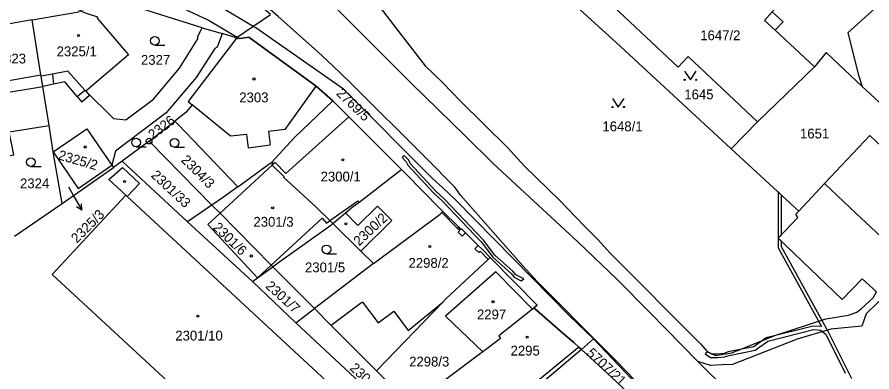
# Model space of a CAD drawing. Extents: x -644096 to -634268, y -1141430 to -1133463.
# Drawn here: x -638768.8 to -638620.8, y -1138803 to -1138741.5 of the extents above; entities that cross this region are included whole.
import ezdxf

# ---------------------------------------------------------------- set-up
doc = ezdxf.new("R2010")
doc.units = 0
for name, color, linetype in [('_CIVIL_CONSTRUCTION', 7, 'Continuous'), ('B_Hranice _3D', 7, 'Continuous'), ('M_Svah_Nasyp', 7, 'Continuous'), ('M_Svah_Zarez', 7, 'Continuous'), ('svrsek_osa_sjezdy', 7, 'Continuous'), ('svrsek_osa_terminal_VRT', 7, 'Continuous'), ('svrsek_osa_VRT', 7, 'Continuous'), ('svrsek_popisy_VRT', 7, 'Continuous'), ('terminal_VRT', 7, 'Continuous')]:
    doc.layers.add(name, color=color, linetype=linetype)

msp = doc.modelspace()

# ---------------------------------------------------------------- linework, layer by layer
at = {"layer": '_CIVIL_CONSTRUCTION'}
for radius in [0.5, 0.0303]:
    msp.add_circle((-638745.93, -1138763.01), radius, dxfattribs=at)
at = {"layer": 'B_Hranice _3D'}
for points in [[(-638745.42, -1138737.47), (-638735.51, -1138742.11), (-638730.65, -1138744.99), (-638730.21, -1138745.25), (-638728.66, -1138745.03), (-638717, -1138753.52), (-638714.09, -1138756.04), (-638713.88, -1138756.25), (-638711.35, -1138758.78), (-638702.21, -1138767.9), (-638700.94, -1138769.19), (-638698.97, -1138771.2), (-638695.06, -1138775.18), (-638692.37, -1138777.86), (-638691.97, -1138778.32), (-638691.83, -1138778.2), (-638691.15, -1138778.88), (-638690.4, -1138779.65), (-638688.94, -1138781.09), (-638688.28, -1138781.75), (-638686.88, -1138783.18), (-638678.76, -1138791.45), (-638679.31, -1138791.91), (-638674.32, -1138796.26), (-638672.36, -1138797.91), (-638671.53, -1138798.68), (-638671.06, -1138799.11)], [(-638671.06, -1138799.11), (-638669, -1138797.26), (-638673.15, -1138793.26), (-638689.42, -1138776.71), (-638692.98, -1138773.09), (-638695.15, -1138771.03), (-638696.81, -1138769.56), (-638712.27, -1138754), (-638714.99, -1138752.1), (-638717.45, -1138750.39), (-638727.47, -1138743.4), (-638727.92, -1138743.13), (-638734.11, -1138739.45)], [(-638624.26, -1138804.18), (-638628.3, -1138796.08), (-638636.41, -1138781.31), (-638636.41, -1138780.36), (-638636.99, -1138779.8), (-638637.01, -1138781.47), (-638629.5, -1138795.15), (-638630.95, -1138795.06), (-638639.08, -1138797.11), (-638641.24, -1138798.64), (-638645.64, -1138799.54), (-638646.41, -1138799.78), (-638647.53, -1138799.92), (-638648.5, -1138799.89), (-638649.22, -1138799.51), (-638649.65, -1138799.87), (-638648.7, -1138800.49), (-638647.51, -1138800.52), (-638646.29, -1138800.38), (-638645.48, -1138800.12), (-638641, -1138799.2), (-638638.82, -1138797.67), (-638630.89, -1138795.66), (-638629.66, -1138795.74), (-638628.78, -1138796.46), (-638625.4, -1138803.23)]]:
    msp.add_lwpolyline(points, dxfattribs=at)
for points in [[(-638702.13, -1138765.84), (-638701.39, -1138766.58), (-638701.14, -1138767.16), (-638696.66, -1138771.98), (-638695.12, -1138773.41), (-638688.41, -1138780.47), (-638686.44, -1138783.09), (-638683.26, -1138785.96), (-638682.73, -1138786.59), (-638681.49, -1138787.2), (-638681.07, -1138786.86), (-638682.41, -1138786.19), (-638682.9, -1138785.61), (-638686.07, -1138782.75), (-638688.03, -1138780.15), (-638694.77, -1138773.05), (-638696.31, -1138771.63), (-638700.72, -1138766.88), (-638700.97, -1138766.3), (-638701.78, -1138765.49)], [(-638636.41, -1138779.19), (-638636.43, -1138772.38), (-638637.03, -1138771.82), (-638636.99, -1138779.8)]]:
    msp.add_lwpolyline(points, close=True, dxfattribs=at)
at = {"layer": 'M_Svah_Nasyp'}
for p, q in [((-638639.38, -1138742.09), (-638638.03, -1138740.62)), ((-638637.52, -1138743.82), (-638639.38, -1138742.09)), ((-638773.71, -1138753.11), (-638764.67, -1138751.51)), ((-638762.67, -1138751.42), (-638764.62, -1138751.78)), ((-638759.97, -1138750.92), (-638762.67, -1138751.42)), ((-638762.67, -1138751.42), (-638762.5, -1138753.16)), ((-638757.07, -1138754.16), (-638759.97, -1138750.92)), ((-638762.5, -1138753.16), (-638764.35, -1138753.53)), ((-638760.53, -1138752.77), (-638762.5, -1138753.16)), ((-638758.4, -1138755.29), (-638760.53, -1138752.77)), ((-638772.05, -1138754.84), (-638764.35, -1138753.53)), ((-638758.4, -1138755.29), (-638757.07, -1138754.16)), ((-638756.89, -1138754.36), (-638757.07, -1138754.16)), ((-638756.89, -1138754.36), (-638756.25, -1138755.11)), ((-638722.39, -1138760.99), (-638717, -1138753.52)), ((-638758.4, -1138755.29), (-638757.59, -1138756.25)), ((-638756.25, -1138755.11), (-638757.59, -1138756.25)), ((-638731.84, -1138762.16), (-638738.46, -1138756.7)), ((-638711.35, -1138758.78), (-638722.24, -1138768.63)), ((-638729.01, -1138761.85), (-638731.84, -1138762.16)), ((-638728.73, -1138764.18), (-638729.01, -1138761.85)), ((-638722.39, -1138760.99), (-638725.23, -1138761.35)), ((-638725.23, -1138761.35), (-638724.94, -1138763.65)), ((-638728.73, -1138764.18), (-638724.94, -1138763.65)), ((-638724.62, -1138767.19), (-638733.64, -1138775.52)), ((-638724.08, -1138766.69), (-638724.62, -1138767.19)), ((-638722.24, -1138768.63), (-638724.08, -1138766.69)), ((-638623.48, -1138775.56), (-638628.97, -1138770.38)), ((-638749.96, -1138772.39), (-638749.72, -1138772.62)), ((-638714.62, -1138776.79), (-638709.79, -1138773.38)), ((-638709.79, -1138773.38), (-638709.6, -1138773.62)), ((-638709.79, -1138777.63), (-638711.94, -1138775.44)), ((-638706.36, -1138774.27), (-638709.79, -1138777.63)), ((-638703.88, -1138776.79), (-638706.36, -1138774.27)), ((-638692.61, -1138778.1), (-638695.27, -1138775.39)), ((-638724.77, -1138784.49), (-638715.98, -1138776.37)), ((-638715.98, -1138776.37), (-638715.23, -1138777.22)), ((-638715.23, -1138777.22), (-638714.62, -1138776.79)), ((-638709.28, -1138782.09), (-638703.88, -1138776.79)), ((-638623.48, -1138775.56), (-638621.81, -1138777.13)), ((-638692.15, -1138778.52), (-638692.61, -1138778.1)), ((-638611.27, -1138787.06), (-638621.81, -1138777.13)), ((-638692.39, -1138778.76), (-638692.15, -1138778.52)), ((-638691.71, -1138779.45), (-638692.39, -1138778.76)), ((-638691.15, -1138778.88), (-638691.71, -1138779.45)), ((-638688.94, -1138781.09), (-638689.51, -1138781.65)), ((-638689.51, -1138781.65), (-638688.84, -1138782.31)), ((-638688.84, -1138782.31), (-638688.6, -1138782.07)), ((-638688.6, -1138782.07), (-638687.24, -1138783.51)), ((-638724.77, -1138784.49), (-638727.15, -1138786.7)), ((-638709.34, -1138791.16), (-638714.39, -1138794.93)), ((-638708.97, -1138790.89), (-638709.34, -1138791.16)), ((-638671.53, -1138798.68), (-638686.22, -1138810.73))]:
    msp.add_line(p, q, dxfattribs=at)
for points in [[(-638727.15, -1138786.7), (-638735.73, -1138777.45), (-638733.64, -1138775.52)], [(-638708.97, -1138790.89), (-638706.29, -1138794.51), (-638703.53, -1138792.48), (-638701.06, -1138795.79), (-638695.08, -1138790.89)]]:
    msp.add_lwpolyline(points, dxfattribs=at)
at = {"layer": 'M_Svah_Zarez'}
for centre in [(-638758.14, -1138744.7), (-638727.77, -1138752.25), (-638756.99, -1138764.03), (-638712.37, -1138766.24), (-638750.18, -1138770), (-638724.53, -1138774.58), (-638711.87, -1138777.34), (-638697.31, -1138781.26), (-638728.23, -1138782.91), (-638686.38, -1138790.83), (-638737.48, -1138793.33), (-638680.48, -1138796.96)]:
    msp.add_circle(centre, 0.175, dxfattribs=at)
at = {"layer": 'svrsek_osa_sjezdy'}
for p, q in [((-638744.93, -1138746.4), (-638743.18, -1138746.4)), ((-638748.19, -1138764), (-638746.44, -1138764)), ((-638741.52, -1138764.08), (-638739.77, -1138764.08)), ((-638766.39, -1138767.39), (-638764.64, -1138767.39)), ((-638715.2, -1138782.51), (-638713.45, -1138782.51))]:
    msp.add_line(p, q, dxfattribs=at)
for points in [[(-638653.21, -1138750.9), (-638652.21, -1138752.4), (-638651.21, -1138750.9)], [(-638665.7, -1138755.61), (-638664.7, -1138757.11), (-638663.7, -1138755.61)]]:
    msp.add_lwpolyline(points, dxfattribs=at)
for centre, radius in [((-638744.93, -1138745.65), 0.75), ((-638653.21, -1138752.4), 0.1), ((-638651.21, -1138752.4), 0.1), ((-638665.7, -1138757.11), 0.1), ((-638663.7, -1138757.11), 0.1), ((-638748.19, -1138763.25), 0.75), ((-638741.52, -1138763.33), 0.75), ((-638766.39, -1138766.64), 0.75), ((-638715.2, -1138781.76), 0.75)]:
    msp.add_circle(centre, radius, dxfattribs=at)
at = {"layer": 'svrsek_osa_terminal_VRT'}
msp.add_arc((-642050.26, -1145189.6), 8802.25, 41.413152, 75.317049, dxfattribs=at)
at = {"layer": 'svrsek_popisy_VRT'}
for p, q in [((-638759.9, -1138770.94), (-638759.07, -1138772.4)), ((-638759.07, -1138772.4), (-638757.57, -1138775)), ((-638757.57, -1138775), (-638757.64, -1138773.88)), ((-638757.57, -1138775), (-638758.5, -1138774.38))]:
    msp.add_line(p, q, dxfattribs=at)
at = {"layer": 'terminal_VRT'}
for p, q in [((-638736.74, -1138743.36), (-638733.25, -1138744.38)), ((-638730.87, -1138745.14), (-638733.25, -1138744.38)), ((-638730.92, -1138745.35), (-638730.87, -1138745.14)), ((-638640.56, -1138759.68), (-638630.74, -1138750.12)), ((-638622.44, -1138753.54), (-638606.79, -1138768.21)), ((-638762.55, -1138764.89), (-638763.23, -1138760.28)), ((-638645.15, -1138764.32), (-638640.56, -1138759.68)), ((-638745.93, -1138763.01), (-638750.61, -1138766.47)), ((-638761, -1138773.82), (-638762.55, -1138764.89)), ((-638633.45, -1138775.13), (-638645.15, -1138764.32)), ((-638750.61, -1138766.47), (-638752.09, -1138767.57)), ((-638761, -1138773.82), (-638752.09, -1138767.57)), ((-638752.36, -1138767.18), (-638752.09, -1138767.57)), ((-638769.25, -1138779.45), (-638761, -1138773.82)), ((-638735.05, -1138774.1), (-638739.25, -1138776.97)), ((-638735.05, -1138774.1), (-638733.64, -1138775.52)), ((-638728.05, -1138787.35), (-638739.25, -1138776.97)), ((-638686.88, -1138783.18), (-638688.28, -1138781.75)), ((-638707.07, -1138784.21), (-638717.29, -1138792.02)), ((-638678.76, -1138791.45), (-638686.88, -1138783.18)), ((-638724.49, -1138784.78), (-638717.29, -1138792.02)), ((-638720.53, -1138794.49), (-638728.05, -1138787.35)), ((-638679.31, -1138791.91), (-638678.76, -1138791.45)), ((-638720.53, -1138794.49), (-638717.29, -1138792.02)), ((-638679.31, -1138791.91), (-638679.55, -1138792.1)), ((-638691.72, -1138821.24), (-638720.53, -1138794.49)), ((-638650.93, -1138801.16), (-638632.01, -1138819.93)), ((-638706.54, -1138802.82), (-638700.57, -1138808.83))]:
    msp.add_line(p, q, dxfattribs=at)
for points in [[(-638758.34, -1138702.43), (-638750.21, -1138707.91), (-638744.85, -1138711.91), (-638742.15, -1138714), (-638739.03, -1138716.57), (-638729.37, -1138724.93), (-638716.58, -1138736.96), (-638714.83, -1138738.73), (-638700.62, -1138752.9), (-638691.2, -1138762.11), (-638686.28, -1138766.96), (-638671.65, -1138780.5), (-638664.91, -1138787.01), (-638659.21, -1138792.71), (-638650.93, -1138801.16)], [(-638656.77, -1138720.43), (-638675.59, -1138736.33), (-638665.08, -1138745.93), (-638647.45, -1138762.2), (-638645.15, -1138764.32)], [(-638660.52, -1138807.2), (-638660.76, -1138806.01), (-638661.21, -1138805.06), (-638661.95, -1138804.28), (-638664.79, -1138801.36), (-638668.26, -1138797.91), (-638677.42, -1138788.63), (-638678.71, -1138787.34), (-638681.23, -1138784.6), (-638692.01, -1138772.35), (-638693.01, -1138770.98), (-638697.96, -1138765.96), (-638711.06, -1138752.93), (-638714.16, -1138749.94), (-638716.72, -1138747.56), (-638723.56, -1138741.43), (-638725.32, -1138739.92), (-638743.51, -1138725.02), (-638731.28, -1138735.55)], [(-638640.56, -1138759.68), (-638652.6, -1138748.37), (-638654.3, -1138750.18), (-638668.23, -1138737.1), (-638659.21, -1138727.14), (-638650.35, -1138735.23), (-638646.25, -1138730.97)], [(-638630.74, -1138750.12), (-638637.52, -1138743.82), (-638636.16, -1138742.35), (-638638.03, -1138740.62), (-638635.56, -1138737.99), (-638634.65, -1138738.83), (-638627.64, -1138731.31)], [(-638610.94, -1138731.55), (-638624.94, -1138744.23), (-638623.08, -1138751.59), (-638622.44, -1138753.54)], [(-638730.87, -1138745.14), (-638724.91, -1138741.09), (-638731.28, -1138735.55)], [(-638708.41, -1138736.6), (-638702.29, -1138744.62), (-638698.13, -1138749.97), (-638695.12, -1138752.83), (-638691.99, -1138756.09), (-638683.9, -1138764.11), (-638680.98, -1138767.32), (-638674.8, -1138773.31), (-638673.45, -1138774.76), (-638672.14, -1138776.09), (-638670.5, -1138777.81), (-638668.28, -1138779.97), (-638666.05, -1138782.49), (-638650.46, -1138798.14), (-638649.22, -1138799.51), (-638647.88, -1138800.13), (-638645.04, -1138799.69), (-638637.57, -1138796.66), (-638628.73, -1138793.81), (-638624.81, -1138793.14), (-638623.38, -1138792.64), (-638622.64, -1138792.08), (-638620.59, -1138790.17), (-638620.01, -1138789.1)], [(-638736.74, -1138743.36), (-638750.11, -1138739.19), (-638757.98, -1138740.41)], [(-638766.15, -1138742), (-638758.1, -1138740.61), (-638757.98, -1138740.41)], [(-638757.98, -1138740.41), (-638757.57, -1138740.55), (-638756.81, -1138740.82), (-638754.86, -1138741.51), (-638754.93, -1138741.71), (-638749.47, -1138748.09), (-638756.89, -1138754.36), (-638752.09, -1138759.12), (-638749.93, -1138759.35), (-638745.18, -1138755.72), (-638740.67, -1138750.36), (-638737.47, -1138745.31), (-638737.48, -1138744.84), (-638736.92, -1138743.71), (-638736.74, -1138743.36)], [(-638766.15, -1138742), (-638775.34, -1138743.63), (-638775.69, -1138743.69)], [(-638763.23, -1138760.28), (-638764.35, -1138753.53), (-638764.62, -1138751.78), (-638764.67, -1138751.51), (-638766.15, -1138742)], [(-638733.25, -1138744.38), (-638733.38, -1138744.72), (-638734.15, -1138746.74), (-638734.57, -1138746.96), (-638737.79, -1138751.99), (-638742.96, -1138758.14), (-638751.75, -1138764.74), (-638752.36, -1138767.18)], [(-638730.92, -1138745.35), (-638730.94, -1138745.42), (-638739.14, -1138756.17), (-638738.46, -1138756.7), (-638739.57, -1138758.06), (-638741.45, -1138759.55)], [(-638714.09, -1138756.04), (-638717, -1138753.52), (-638728.66, -1138745.03), (-638730.92, -1138745.35)], [(-638622.44, -1138753.54), (-638628.68, -1138747.69), (-638630.74, -1138750.12)], [(-638714.09, -1138756.04), (-638720.83, -1138762.42), (-638724.69, -1138766.64)], [(-638702.21, -1138767.9), (-638711.35, -1138758.78), (-638714.09, -1138756.04)], [(-638771.86, -1138765.88), (-638771.57, -1138765.82), (-638769.36, -1138765.39), (-638770.14, -1138761.42), (-638763.23, -1138760.28)], [(-638745.93, -1138763.01), (-638744.33, -1138761.83), (-638741.45, -1138759.55)], [(-638741.45, -1138759.55), (-638741.28, -1138759.73), (-638740.9, -1138760.13), (-638730.59, -1138770.94)], [(-638762.55, -1138764.89), (-638756.71, -1138760.91), (-638752.36, -1138767.18)], [(-638606.79, -1138768.21), (-638610.26, -1138772.32), (-638621.13, -1138762.06), (-638628.97, -1138770.38), (-638633.45, -1138775.13)], [(-638745.93, -1138763.01), (-638745.86, -1138763.08), (-638735.05, -1138774.1)], [(-638762.55, -1138764.89), (-638758.2, -1138771.2), (-638752.36, -1138767.18)], [(-638739.25, -1138776.97), (-638750.55, -1138766.52), (-638750.61, -1138766.47)], [(-638730.59, -1138770.94), (-638725.22, -1138767.03), (-638724.69, -1138766.64)], [(-638714.1, -1138777.3), (-638714.62, -1138776.79), (-638717.03, -1138774.4), (-638722.61, -1138769.29), (-638722.53, -1138769.2), (-638724.62, -1138767.19), (-638724.7, -1138767.11), (-638724.46, -1138766.85), (-638724.69, -1138766.64)], [(-638710.63, -1138823.16), (-638726.68, -1138808.23), (-638732.3, -1138814.23), (-638735.81, -1138811.03), (-638762.7, -1138786.14), (-638749.96, -1138772.39), (-638752.89, -1138769.67), (-638750.54, -1138767.61), (-638747.6, -1138770.33), (-638749.72, -1138772.62), (-638703.47, -1138815.45)], [(-638714.1, -1138777.3), (-638711.94, -1138775.44), (-638710.78, -1138774.43), (-638709.6, -1138773.62), (-638702.37, -1138768.02), (-638702.21, -1138767.9)], [(-638695.06, -1138775.18), (-638698.97, -1138771.2), (-638700.94, -1138769.19), (-638702.21, -1138767.9)], [(-638730.59, -1138770.94), (-638733.04, -1138772.73), (-638735.05, -1138774.1)], [(-638733.64, -1138775.52), (-638724.77, -1138784.49), (-638724.49, -1138784.78)], [(-638707.07, -1138784.21), (-638695.54, -1138775.66), (-638695.27, -1138775.39), (-638695.06, -1138775.18)], [(-638688.28, -1138781.75), (-638688.94, -1138781.09), (-638690.4, -1138779.65), (-638691.15, -1138778.88), (-638691.83, -1138778.2), (-638691.97, -1138778.32), (-638692.37, -1138777.86), (-638695.06, -1138775.18)], [(-638620.01, -1138789.1), (-638622.48, -1138786.86), (-638625.94, -1138790.42), (-638636.99, -1138779.8), (-638633.62, -1138776.22), (-638633.94, -1138775.65), (-638633.45, -1138775.13)], [(-638714.1, -1138777.3), (-638714.48, -1138777.63), (-638724.49, -1138784.78)], [(-638714.1, -1138777.3), (-638709.28, -1138782.09), (-638707.07, -1138784.21)], [(-638706.54, -1138802.82), (-638695.08, -1138790.89), (-638694.53, -1138790.32), (-638687.24, -1138783.51), (-638686.88, -1138783.18)], [(-638728.05, -1138787.35), (-638727.15, -1138786.7), (-638724.49, -1138784.78)], [(-638679.55, -1138792.1), (-638685.89, -1138785.64), (-638694.59, -1138793.31), (-638688.16, -1138799.53)], [(-638618.77, -1138790.33), (-638619.73, -1138790.97), (-638621.79, -1138792.94), (-638622.51, -1138795.09), (-638627.88, -1138795.6), (-638633.73, -1138797.3), (-638644.94, -1138801.7), (-638646.73, -1138801.79), (-638648.71, -1138801.89), (-638650.93, -1138801.16)], [(-638717.29, -1138792.02), (-638714.39, -1138794.93), (-638706.54, -1138802.82)], [(-638679.55, -1138792.1), (-638685.39, -1138796.76), (-638685.06, -1138797.2), (-638688.16, -1138799.53)], [(-638671.06, -1138799.11), (-638671.53, -1138798.68), (-638672.36, -1138797.91), (-638674.32, -1138796.26), (-638679.31, -1138791.91)], [(-638660.52, -1138807.2), (-638661.39, -1138805.29), (-638669, -1138797.26), (-638671.06, -1138799.11)], [(-638671.06, -1138799.11), (-638678.56, -1138805.48), (-638682.27, -1138808.64), (-638683.17, -1138809.4), (-638680.39, -1138812.58), (-638685.06, -1138816), (-638685.55, -1138816.38), (-638689.29, -1138819.32), (-638690.59, -1138820.34)], [(-638662.73, -1138806.85), (-638664.98, -1138804.68), (-638671.06, -1138799.11)], [(-638688.16, -1138799.53), (-638688.78, -1138799.99), (-638700.57, -1138808.83)]]:
    msp.add_lwpolyline(points, dxfattribs=at)

# ---------------------------------------------------------------- texts
at = {"layer": 'svrsek_osa_VRT'}
for s, p in [('1647/2', (-638650.5, -1138745.53)), ('2325/1', (-638761.93, -1138748.31)), ('2323', (-638772.29, -1138749.56)), ('2327', (-638747.33, -1138749.79)), ('2303', (-638730.31, -1138756.29)), ('1645', (-638653.26, -1138755.77)), ('1648/1', (-638667.44, -1138761.31)), ('1651', (-638633.23, -1138762.55)), ('2324', (-638768.27, -1138771.18)), ('2300/1', (-638716.23, -1138770)), ('2301/3', (-638727.86, -1138777.84)), ('2301/5', (-638718.93, -1138785.73)), ('2298/2', (-638701.01, -1138784.96)), ('2297', (-638689.16, -1138793.89)), ('2301/10', (-638741.39, -1138797.55)), ('2295', (-638683.34, -1138800.15)), ('2298/3', (-638700.9, -1138802.05))]:
    msp.add_text(s, height=1.7, dxfattribs=at).set_placement(p)
for s, rotation, p in [('2769/5', 316, (-638713.64, -1138754.88)), ('2326', 37, (-638745.28, -1138762.81)), ('2325/2', 344, (-638761.8, -1138766.15)), ('2304/3', 315, (-638740.52, -1138766.42)), ('2301/33', 317, (-638745.72, -1138769.09)), ('2325/3', 45, (-638758.43, -1138780.79)), ('2300/2', 43, (-638709.58, -1138781.28)), ('2301/6', 316, (-638734.99, -1138778.12)), ('2301/7', 318, (-638725.91, -1138788.3)), ('5707/21', 317, (-638670.3, -1138799.91)), ('2301/34', 317, (-638711.31, -1138802.49))]:
    msp.add_text(s, height=1.7, rotation=rotation, dxfattribs=at).set_placement(p)

doc.saveas('drawing.dxf')
